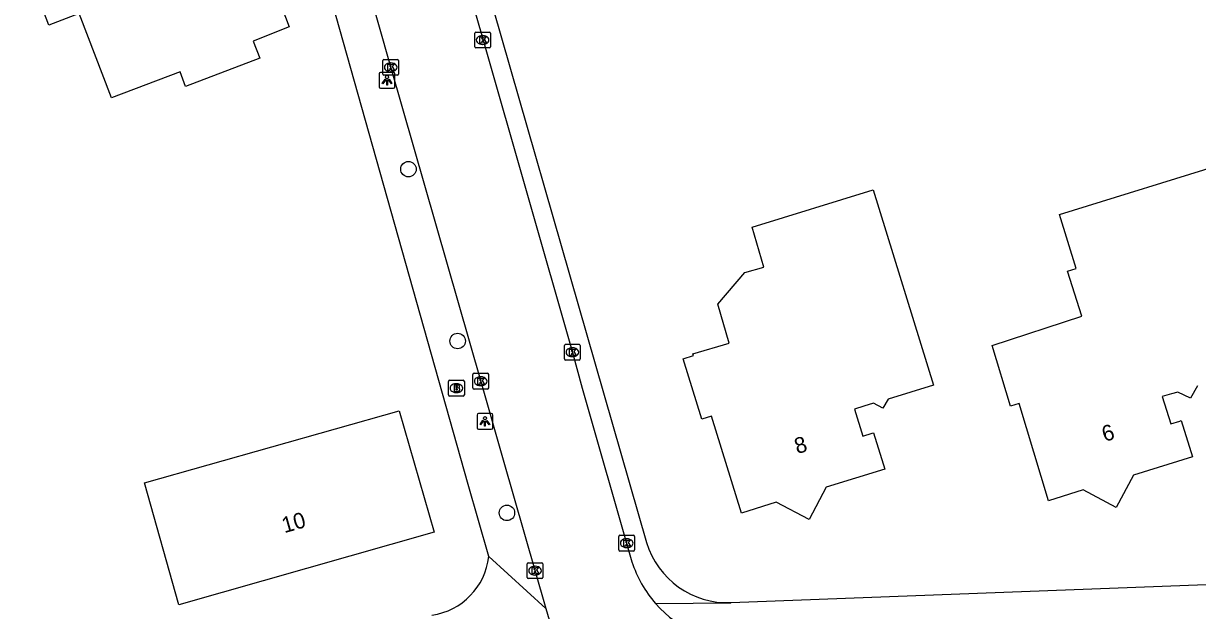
# Model space of a CAD drawing. Extents: x 157321 to 158827, y 386650 to 388532.
# Drawn here: x 158036.7 to 158110.9, y 388118.7 to 388155.8 of the extents above; entities that cross this region are included whole.
import ezdxf

# ---------------------------------------------------------------- set-up
doc = ezdxf.new("R2010")
doc.units = 0
for name, color, linetype in [('IMGEO_Boom', 7, 'Continuous'), ('IMGEO_Brandkraan', 7, 'Continuous'), ('IMGEO_Kolk', 7, 'Continuous'), ('IMGEO_Lichtpunt', 7, 'Continuous'), ('IMGEO_Pand', 7, 'Continuous'), ('IMGEO_Pand_nummerreeks', 7, 'Continuous'), ('IMGEO_Pand_vergunning_verleend', 7, 'Continuous'), ('IMGEO_Rijbaan_lokaal_open', 7, 'Continuous'), ('IMGEO_Voetpad_open', 7, 'Continuous')]:
    doc.layers.add(name, color=color, linetype=linetype)

msp = doc.modelspace()

# ---------------------------------------------------------------- linework, layer by layer
at = {"layer": 'IMGEO_Boom'}
for centre in [(158061.049, 388146.598), (158064.158, 388135.734), (158067.273, 388124.869)]:
    msp.add_circle(centre, 0.489, dxfattribs=at)
at = {"layer": 'IMGEO_Brandkraan'}
for p, q in [((158063.581, 388132.327), (158063.581, 388133.179)), ((158063.656, 388133.253), (158064.508, 388133.253)), ((158064.069, 388133.033), (158064.094, 388133.033)), ((158064.582, 388133.179), (158064.582, 388132.327)), ((158064.092, 388132.473), (158064.067, 388132.473)), ((158064.508, 388132.253), (158063.656, 388132.253))]:
    msp.add_line(p, q, dxfattribs=at)
for points in [[(158063.581, 388132.327), (158063.581, 388133.179)], [(158063.656, 388133.253), (158064.508, 388133.253)], [(158064.582, 388133.179), (158064.582, 388132.327)], [(158063.929, 388132.953), (158063.929, 388132.553), (158064.142, 388132.553)], [(158064.16, 388132.953), (158063.929, 388132.953)], [(158064.108, 388132.872), (158064.054, 388132.872), (158064.054, 388132.796)], [(158064.054, 388132.796), (158064.107, 388132.796)], [(158064.116, 388132.72), (158064.054, 388132.72), (158064.054, 388132.639)], [(158064.054, 388132.639), (158064.116, 388132.639)], [(158064.508, 388132.253), (158063.656, 388132.253)]]:
    msp.add_lwpolyline(points, dxfattribs=at)
for centre, radius, start, end in [((158063.658, 388133.177), 0.0765, 91.55205, 178.44795), ((158063.658, 388133.177), 0.0765, 91.55205, 178.44795), ((158064.506, 388133.177), 0.0765, 1.55205, 88.44795), ((158064.506, 388133.177), 0.0765, 1.55205, 88.44795), ((158063.658, 388132.329), 0.0765, 181.55205, 268.44795), ((158063.658, 388132.329), 0.0765, 181.55205, 268.44795), ((158064.109, 388132.834), 0.0379, 267.82845, 90.93552), ((158064.117, 388132.679), 0.0404, 269.87594, 90.50774), ((158064.148, 388132.804), 0.251, 268.66757, 293.53466), ((158064.164, 388132.808), 0.145, 59.4692, 91.53667), ((158064.189, 388132.855), 0.0922, 285.51372, 58.15012), ((158064.194, 388132.663), 0.105, 301.31148, 78.98903), ((158064.506, 388132.329), 0.0765, 271.55205, 358.44795), ((158064.506, 388132.329), 0.0765, 271.55205, 358.44795)]:
    msp.add_arc(centre, radius, start, end, dxfattribs=at)
for centre, major_axis, ratio, start_param, end_param in [((158064.068, 388132.753), (-0.387, 0.002), 0.722429, 4.712389, 7.853982), ((158064.093, 388132.753), (-0.39, 0.002), 0.717154, 1.570796, 4.712389)]:
    msp.add_ellipse(centre, major_axis=major_axis, ratio=ratio, start_param=start_param, end_param=end_param, dxfattribs=at)
at = {"layer": 'IMGEO_Kolk'}
for p, q in [((158065.238, 388154.341), (158065.238, 388155.193)), ((158065.313, 388155.267), (158066.165, 388155.267)), ((158065.726, 388155.047), (158065.751, 388155.047)), ((158066.239, 388155.193), (158066.239, 388154.341)), ((158066.165, 388154.267), (158065.313, 388154.267)), ((158065.749, 388154.487), (158065.724, 388154.487)), ((158059.43, 388152.612), (158059.43, 388153.464)), ((158059.505, 388153.538), (158060.357, 388153.538)), ((158059.918, 388153.318), (158059.943, 388153.318)), ((158060.431, 388153.464), (158060.431, 388152.612)), ((158060.357, 388152.538), (158059.505, 388152.538)), ((158059.941, 388152.758), (158059.916, 388152.758)), ((158070.909, 388134.599), (158070.909, 388135.451)), ((158070.984, 388135.525), (158071.836, 388135.525)), ((158071.397, 388135.305), (158071.422, 388135.305)), ((158071.91, 388135.451), (158071.91, 388134.599)), ((158071.836, 388134.525), (158070.984, 388134.525)), ((158071.42, 388134.745), (158071.395, 388134.745)), ((158065.118, 388132.768), (158065.118, 388133.62)), ((158065.193, 388133.694), (158066.045, 388133.694)), ((158065.606, 388133.474), (158065.631, 388133.474)), ((158066.119, 388133.62), (158066.119, 388132.768)), ((158066.045, 388132.694), (158065.193, 388132.694)), ((158065.629, 388132.914), (158065.604, 388132.914)), ((158074.342, 388122.529), (158074.342, 388123.381)), ((158074.417, 388123.455), (158075.269, 388123.455)), ((158075.343, 388123.381), (158075.343, 388122.529)), ((158074.853, 388122.675), (158074.828, 388122.675)), ((158074.83, 388123.235), (158074.855, 388123.235)), ((158075.269, 388122.455), (158074.417, 388122.455)), ((158068.551, 388120.792), (158068.551, 388121.644)), ((158068.626, 388121.718), (158069.478, 388121.718)), ((158069.039, 388121.498), (158069.064, 388121.498)), ((158069.552, 388121.644), (158069.552, 388120.792)), ((158069.478, 388120.718), (158068.626, 388120.718)), ((158069.062, 388120.938), (158069.037, 388120.938))]:
    msp.add_line(p, q, dxfattribs=at)
for points in [[(158065.238, 388154.341), (158065.238, 388155.193)], [(158065.313, 388155.267), (158066.165, 388155.267)], [(158065.559, 388154.967), (158065.682, 388154.967), (158065.682, 388154.816), (158065.812, 388154.967), (158065.976, 388154.967), (158065.83, 388154.816), (158065.983, 388154.567), (158065.831, 388154.567), (158065.746, 388154.731), (158065.682, 388154.664), (158065.682, 388154.567), (158065.559, 388154.567), (158065.559, 388154.967)], [(158066.239, 388155.193), (158066.239, 388154.341)], [(158066.165, 388154.267), (158065.313, 388154.267)], [(158059.43, 388152.612), (158059.43, 388153.464)], [(158059.505, 388153.538), (158060.357, 388153.538)], [(158059.751, 388153.238), (158059.874, 388153.238), (158059.874, 388153.087), (158060.004, 388153.238), (158060.168, 388153.238), (158060.022, 388153.087), (158060.175, 388152.838), (158060.023, 388152.838), (158059.938, 388153.002), (158059.874, 388152.935), (158059.874, 388152.838), (158059.751, 388152.838), (158059.751, 388153.238)], [(158060.431, 388153.464), (158060.431, 388152.612)], [(158060.357, 388152.538), (158059.505, 388152.538)], [(158070.909, 388134.599), (158070.909, 388135.451)], [(158070.984, 388135.525), (158071.836, 388135.525)], [(158071.91, 388135.451), (158071.91, 388134.599)], [(158071.836, 388134.525), (158070.984, 388134.525)], [(158071.23, 388135.225), (158071.353, 388135.225), (158071.353, 388135.074), (158071.483, 388135.225), (158071.647, 388135.225), (158071.501, 388135.074), (158071.654, 388134.825), (158071.502, 388134.825), (158071.417, 388134.989), (158071.353, 388134.922), (158071.353, 388134.825), (158071.23, 388134.825), (158071.23, 388135.225)], [(158065.118, 388132.768), (158065.118, 388133.62)], [(158065.193, 388133.694), (158066.045, 388133.694)], [(158065.439, 388133.394), (158065.562, 388133.394), (158065.562, 388133.243), (158065.692, 388133.394), (158065.856, 388133.394), (158065.71, 388133.243), (158065.863, 388132.994), (158065.711, 388132.994), (158065.626, 388133.158), (158065.562, 388133.091), (158065.562, 388132.994), (158065.439, 388132.994), (158065.439, 388133.394)], [(158066.119, 388133.62), (158066.119, 388132.768)], [(158066.045, 388132.694), (158065.193, 388132.694)], [(158074.342, 388122.529), (158074.342, 388123.381)], [(158074.417, 388123.455), (158075.269, 388123.455)], [(158075.343, 388123.381), (158075.343, 388122.529)], [(158074.663, 388123.155), (158074.786, 388123.155), (158074.786, 388123.004), (158074.916, 388123.155), (158075.08, 388123.155), (158074.934, 388123.004), (158075.087, 388122.755), (158074.935, 388122.755), (158074.85, 388122.919), (158074.786, 388122.852), (158074.786, 388122.755), (158074.663, 388122.755), (158074.663, 388123.155)], [(158075.269, 388122.455), (158074.417, 388122.455)], [(158068.551, 388120.792), (158068.551, 388121.644)], [(158068.626, 388121.718), (158069.478, 388121.718)], [(158068.872, 388121.418), (158068.995, 388121.418), (158068.995, 388121.267), (158069.125, 388121.418), (158069.289, 388121.418), (158069.143, 388121.267), (158069.296, 388121.018), (158069.144, 388121.018), (158069.059, 388121.182), (158068.995, 388121.115), (158068.995, 388121.018), (158068.872, 388121.018), (158068.872, 388121.418)], [(158069.552, 388121.644), (158069.552, 388120.792)], [(158069.478, 388120.718), (158068.626, 388120.718)]]:
    msp.add_lwpolyline(points, dxfattribs=at)
for centre, start, end in [((158065.315, 388155.191), 91.55205, 178.44795), ((158065.315, 388155.191), 91.55205, 178.44795), ((158066.163, 388155.191), 1.55205, 88.44795), ((158066.163, 388155.191), 1.55205, 88.44795), ((158065.315, 388154.343), 181.55205, 268.44795), ((158065.315, 388154.343), 181.55205, 268.44795), ((158066.163, 388154.343), 271.55205, 358.44795), ((158066.163, 388154.343), 271.55205, 358.44795), ((158059.507, 388153.462), 91.55205, 178.44795), ((158059.507, 388153.462), 91.55205, 178.44795), ((158060.355, 388153.462), 1.55205, 88.44795), ((158060.355, 388153.462), 1.55205, 88.44795), ((158059.507, 388152.614), 181.55205, 268.44795), ((158059.507, 388152.614), 181.55205, 268.44795), ((158060.355, 388152.614), 271.55205, 358.44795), ((158060.355, 388152.614), 271.55205, 358.44795), ((158070.986, 388135.449), 91.55205, 178.44795), ((158070.986, 388135.449), 91.55205, 178.44795), ((158071.834, 388135.449), 1.55205, 88.44795), ((158071.834, 388135.449), 1.55205, 88.44795), ((158070.986, 388134.601), 181.55205, 268.44795), ((158070.986, 388134.601), 181.55205, 268.44795), ((158071.834, 388134.601), 271.55205, 358.44795), ((158071.834, 388134.601), 271.55205, 358.44795), ((158065.195, 388133.618), 91.55205, 178.44795), ((158065.195, 388133.618), 91.55205, 178.44795), ((158066.043, 388133.618), 1.55205, 88.44795), ((158066.043, 388133.618), 1.55205, 88.44795), ((158065.195, 388132.77), 181.55205, 268.44795), ((158065.195, 388132.77), 181.55205, 268.44795), ((158066.043, 388132.77), 271.55205, 358.44795), ((158066.043, 388132.77), 271.55205, 358.44795), ((158074.419, 388123.379), 91.55205, 178.44795), ((158074.419, 388123.379), 91.55205, 178.44795), ((158075.267, 388123.379), 1.55205, 88.44795), ((158075.267, 388123.379), 1.55205, 88.44795), ((158074.419, 388122.531), 181.55205, 268.44795), ((158074.419, 388122.531), 181.55205, 268.44795), ((158075.267, 388122.531), 271.55205, 358.44795), ((158075.267, 388122.531), 271.55205, 358.44795), ((158068.628, 388121.642), 91.55205, 178.44795), ((158068.628, 388121.642), 91.55205, 178.44795), ((158069.476, 388121.642), 1.55205, 88.44795), ((158069.476, 388121.642), 1.55205, 88.44795), ((158068.628, 388120.794), 181.55205, 268.44795), ((158068.628, 388120.794), 181.55205, 268.44795), ((158069.476, 388120.794), 271.55205, 358.44795), ((158069.476, 388120.794), 271.55205, 358.44795)]:
    msp.add_arc(centre, 0.0765, start, end, dxfattribs=at)
for centre, major_axis, ratio, start_param, end_param in [((158065.725, 388154.767), (-0.387, 0.002), 0.722429, 4.712389, 7.853982), ((158065.75, 388154.767), (-0.39, 0.002), 0.717154, 1.570796, 4.712389), ((158059.917, 388153.038), (-0.387, 0.002), 0.722429, 4.712389, 7.853982), ((158059.942, 388153.038), (-0.39, 0.002), 0.717154, 1.570796, 4.712389), ((158071.396, 388135.025), (-0.387, 0.002), 0.722429, 4.712389, 7.853982), ((158071.421, 388135.025), (-0.39, 0.002), 0.717154, 1.570796, 4.712389), ((158065.605, 388133.194), (-0.387, 0.002), 0.722429, 4.712389, 7.853982), ((158065.63, 388133.194), (-0.39, 0.002), 0.717154, 1.570796, 4.712389), ((158074.829, 388122.955), (-0.387, 0.002), 0.722429, 4.712389, 7.853982), ((158074.854, 388122.955), (-0.39, 0.002), 0.717154, 1.570796, 4.712389), ((158069.038, 388121.218), (-0.387, 0.002), 0.722429, 4.712389, 7.853982), ((158069.063, 388121.218), (-0.39, 0.002), 0.717154, 1.570796, 4.712389)]:
    msp.add_ellipse(centre, major_axis=major_axis, ratio=ratio, start_param=start_param, end_param=end_param, dxfattribs=at)
at = {"layer": 'IMGEO_Lichtpunt'}
for p, q in [((158059.199, 388152.62), (158059.199, 388151.813)), ((158059.199, 388152.62), (158059.199, 388151.813)), ((158060.101, 388152.715), (158059.293, 388152.715)), ((158060.101, 388152.715), (158059.293, 388152.715)), ((158060.195, 388151.813), (158060.195, 388152.62)), ((158060.195, 388151.813), (158060.195, 388152.62)), ((158059.293, 388151.719), (158060.101, 388151.719)), ((158059.293, 388151.719), (158060.101, 388151.719)), ((158065.385, 388131.057), (158065.385, 388130.25)), ((158065.385, 388131.057), (158065.385, 388130.25)), ((158066.287, 388131.152), (158065.479, 388131.152)), ((158066.287, 388131.152), (158065.479, 388131.152)), ((158066.381, 388130.25), (158066.381, 388131.057)), ((158066.381, 388130.25), (158066.381, 388131.057)), ((158065.479, 388130.156), (158066.287, 388130.156)), ((158065.479, 388130.156), (158066.287, 388130.156))]:
    msp.add_line(p, q, dxfattribs=at)
for points in [[(158059.573, 388152.284), (158059.612, 388152.256), (158059.424, 388151.994), (158059.386, 388152.021), (158059.573, 388152.284)], [(158059.675, 388152.236), (158059.722, 388152.236), (158059.722, 388151.914), (158059.675, 388151.914), (158059.675, 388152.236)], [(158059.785, 388152.256), (158059.823, 388152.283), (158060.01, 388152.021), (158059.971, 388151.993), (158059.785, 388152.256)], [(158065.759, 388130.721), (158065.798, 388130.693), (158065.61, 388130.431), (158065.572, 388130.458), (158065.759, 388130.721)], [(158065.861, 388130.673), (158065.908, 388130.673), (158065.908, 388130.351), (158065.861, 388130.351), (158065.861, 388130.673)], [(158065.971, 388130.693), (158066.009, 388130.72), (158066.196, 388130.458), (158066.157, 388130.43), (158065.971, 388130.693)]]:
    msp.add_lwpolyline(points, dxfattribs=at)
for centre in [(158059.698, 388152.418), (158065.884, 388130.855)]:
    msp.add_circle(centre, 0.0994, dxfattribs=at)
for centre, start, end in [((158059.293, 388152.62), 90, 180), ((158059.293, 388152.62), 90, 180), ((158060.101, 388152.62), 0, 90), ((158060.101, 388152.62), 0, 90), ((158059.293, 388151.813), 180, 270), ((158059.293, 388151.813), 180, 270), ((158060.101, 388151.813), 270, 0), ((158060.101, 388151.813), 270, 360), ((158065.479, 388131.057), 90, 180), ((158065.479, 388131.057), 90, 180), ((158066.287, 388131.057), 0, 90), ((158066.287, 388131.057), 0, 90), ((158065.479, 388130.25), 180, 270), ((158065.479, 388130.25), 180, 270), ((158066.287, 388130.25), 270, 0), ((158066.287, 388130.25), 270, 360)]:
    msp.add_arc(centre, 0.0946, start, end, dxfattribs=at)
at = {"layer": 'IMGEO_Pand'}
for points in [[(158110.922, 388132.895), (158110.469, 388132.126), (158109.662, 388132.503), (158109.259, 388132.394), (158108.681, 388132.237), (158109.219, 388130.494), (158109.791, 388130.67), (158109.887, 388130.7), (158110.593, 388128.406), (158106.877, 388127.26), (158105.774, 388125.219), (158103.696, 388126.322), (158101.496, 388125.628), (158099.645, 388131.776), (158099.1, 388131.612), (158097.935, 388135.445), (158103.593, 388137.3), (158102.705, 388140.155), (158103.247, 388140.324), (158102.19, 388143.723), (158113.091, 388147.113)], [(158094.24, 388132.952), (158091.371, 388132.065), (158091.033, 388131.491), (158090.443, 388131.802), (158089.819, 388131.609), (158089.247, 388131.433), (158089.774, 388129.729), (158090.346, 388129.905), (158090.442, 388129.935), (158091.151, 388127.642), (158087.44, 388126.494), (158086.363, 388124.441), (158084.285, 388125.538), (158082.091, 388124.859), (158080.201, 388130.975), (158079.594, 388130.787), (158078.41, 388134.618), (158079.057, 388134.818), (158079.023, 388134.929), (158081.326, 388135.593), (158080.611, 388138.07), (158082.31, 388140.068), (158083.498, 388140.412), (158082.77, 388142.934), (158090.422, 388145.299), (158094.24, 388132.952)], [(158060.461, 388131.325), (158062.665, 388123.65), (158046.545, 388119.067), (158044.366, 388126.763), (158060.461, 388131.325)]]:
    msp.add_lwpolyline(points, dxfattribs=at)
at = {"layer": 'IMGEO_Pand_vergunning_verleend'}
msp.add_lwpolyline([(158036.723, 388159.911), (158044.809, 388162.983), (158046.202, 388159.317), (158051.361, 388161.277), (158053.516, 388155.606), (158051.238, 388154.697), (158051.651, 388153.611), (158046.966, 388151.831), (158046.614, 388152.757), (158042.275, 388151.108), (158040.25, 388156.439), (158038.321, 388155.706), (158036.723, 388159.911)], dxfattribs=at)
at = {"layer": 'IMGEO_Rijbaan_lokaal_open'}
for points in [[(158057.495, 388183.271), (158060.989, 388171.404), (158065.766, 388154.748), (158071.416, 388135), (158072.031, 388132.744), (158075.176, 388121.783)], [(158053.757, 388174.662), (158055.132, 388169.899), (158059.944, 388152.996), (158065.623, 388133.185), (158067.034, 388128.221), (158069.742, 388118.824)], [(158069.742, 388118.824), (158070.377, 388116.618)]]:
    msp.add_lwpolyline(points, dxfattribs=at)
for centre, radius, start, end in [((158082.119, 388123.947), 7.272, 197.31082, 221.44985), ((158082.143, 388123.96), 7.299, 221.40154, 272.30202)]:
    msp.add_arc(centre, radius, start, end, dxfattribs=at)
at = {"layer": 'IMGEO_Voetpad_open'}
for points in [[(158058.427, 388194.772), (158058.624, 388194.114), (158060.038, 388189.483), (158060.998, 388186.071), (158061.962, 388182.646), (158065.169, 388171.247), (158062.465, 388170.436), (158062.627, 388169.874), (158076.098, 388123.003)], [(158066.129, 388122.104), (158064.817, 388126.658), (158053.696, 388166.13), (158052.77, 388169.418), (158047.562, 388187.334), (158046.943, 388189.036)], [(158066.129, 388122.104), (158069.742, 388118.824)], [(158081.451, 388119.199), (158114.236, 388120.454)], [(158076.668, 388119.133), (158081.429, 388119.178), (158081.451, 388119.199)]]:
    msp.add_lwpolyline(points, dxfattribs=at)
for centre, radius, start, end in [((158081.211, 388124.53), 5.336, 196.62378, 272.57876), ((158061.932, 388122.588), 4.225, 278.15376, 353.41675)]:
    msp.add_arc(centre, radius, start, end, dxfattribs=at)

# ---------------------------------------------------------------- texts
at = {"layer": 'IMGEO_Pand_nummerreeks'}
for s, rotation, p in [('6', 16.98138, (158105.046, 388129.347)), ('8', 17.07414, (158085.621, 388128.579)), ('10', 15.87073, (158053.211, 388123.583))]:
    msp.add_text(s, height=1, rotation=rotation, dxfattribs=at).set_placement(p)

doc.saveas('drawing.dxf')
